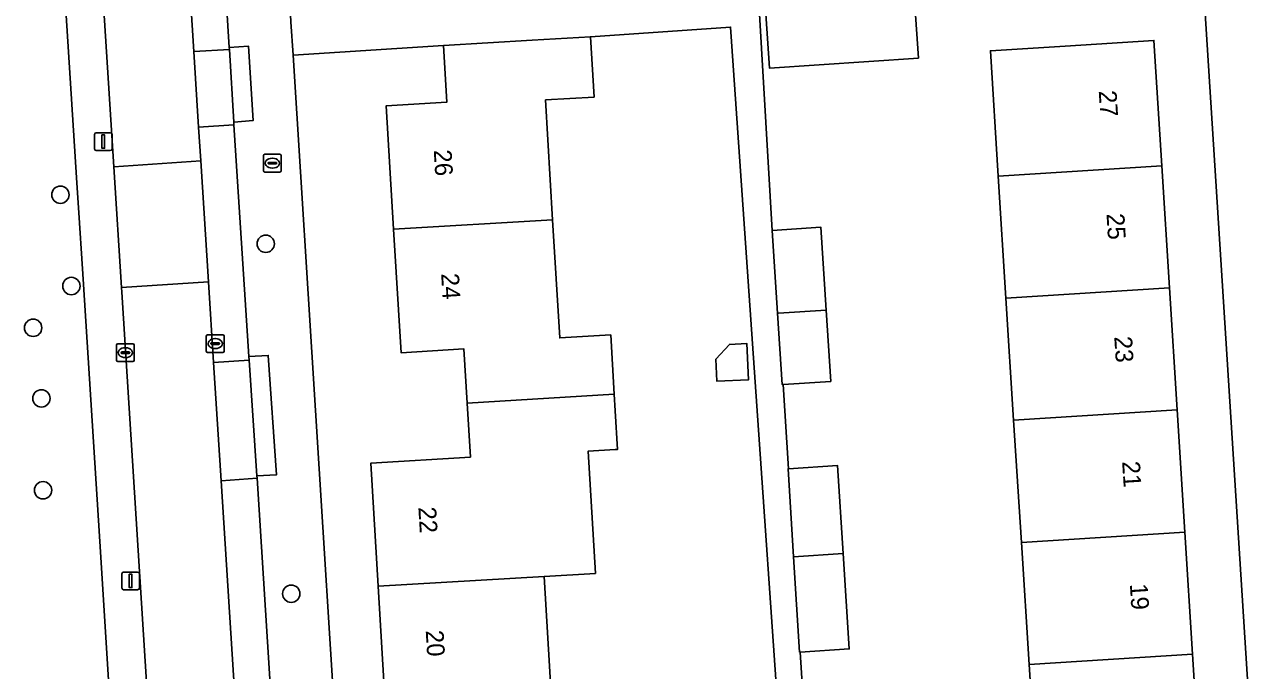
# Model space of a CAD drawing. Extents: x 159680 to 160786, y 387323 to 388340.
# Drawn here: x 160466.7 to 160535.6, y 388174.8 to 388211.2 of the extents above; entities that cross this region are included whole.
import ezdxf

# ---------------------------------------------------------------- set-up
doc = ezdxf.new("R2010")
doc.units = 0
for name, color, linetype in [('IMGEO_Boom', 7, 'Continuous'), ('IMGEO_Brandkraan', 7, 'Continuous'), ('IMGEO_Erf', 7, 'Continuous'), ('IMGEO_Kolk', 7, 'Continuous'), ('IMGEO_Lichtmast', 7, 'Continuous'), ('IMGEO_Pand', 7, 'Continuous'), ('IMGEO_Pand_nummerreeks', 7, 'Continuous'), ('IMGEO_Parkeervlak_open', 7, 'Continuous'), ('IMGEO_Rijbaan_lokaal_open', 7, 'Continuous'), ('IMGEO_Voetpad_open', 7, 'Continuous')]:
    doc.layers.add(name, color=color, linetype=linetype)

msp = doc.modelspace()

# ---------------------------------------------------------------- linework, layer by layer
at = {"layer": 'IMGEO_Boom'}
for centre in [(160468.75, 388201.558), (160480.316, 388198.796), (160469.365, 388196.419), (160467.213, 388194.064), (160467.68, 388190.089), (160467.769, 388184.917), (160481.75, 388179.088)]:
    msp.add_circle(centre, 0.489, dxfattribs=at)
at = {"layer": 'IMGEO_Brandkraan'}
for p, q in [((160480.191, 388202.912), (160480.191, 388203.764)), ((160480.266, 388203.838), (160481.118, 388203.838)), ((160481.192, 388203.764), (160481.192, 388202.912)), ((160480.45, 388203.332), (160480.45, 388203.344)), ((160480.888, 388203.295), (160480.49, 388203.295)), ((160480.493, 388203.381), (160480.891, 388203.381)), ((160480.702, 388203.058), (160480.677, 388203.058)), ((160480.679, 388203.618), (160480.704, 388203.618)), ((160480.934, 388203.344), (160480.934, 388203.332)), ((160481.118, 388202.838), (160480.266, 388202.838))]:
    msp.add_line(p, q, dxfattribs=at)
for points in [[(160480.191, 388202.912), (160480.191, 388203.764)], [(160480.266, 388203.838), (160481.118, 388203.838)], [(160481.192, 388203.764), (160481.192, 388202.912)], [(160481.118, 388202.838), (160480.266, 388202.838)]]:
    msp.add_lwpolyline(points, dxfattribs=at)
for centre, radius, start, end in [((160480.268, 388203.762), 0.0765, 91.55205, 178.44795), ((160480.268, 388203.762), 0.0765, 91.55205, 178.44795), ((160481.116, 388203.762), 0.0765, 1.55205, 88.44795), ((160481.116, 388203.762), 0.0765, 1.55205, 88.44795), ((160480.49, 388203.341), 0.0403, 85.87752, 175.75265), ((160480.487, 388203.331), 0.0366, 178.93798, 274.71019), ((160480.891, 388203.338), 0.043, 264.86636, 352.45326), ((160480.895, 388203.343), 0.0386, 1.73085, 96.63898), ((160480.268, 388202.914), 0.0765, 181.55205, 268.44795), ((160480.268, 388202.914), 0.0765, 181.55205, 268.44795), ((160481.116, 388202.914), 0.0765, 271.55205, 358.44795), ((160481.116, 388202.914), 0.0765, 271.55205, 358.44795)]:
    msp.add_arc(centre, radius, start, end, dxfattribs=at)
for centre, major_axis, ratio, start_param, end_param in [((160480.678, 388203.338), (-0.387, 0.002), 0.722429, 4.712389, 7.853982), ((160480.703, 388203.338), (-0.39, 0.002), 0.717154, 1.570796, 4.712389)]:
    msp.add_ellipse(centre, major_axis=major_axis, ratio=ratio, start_param=start_param, end_param=end_param, dxfattribs=at)
at = {"layer": 'IMGEO_Erf'}
for points in [[(160476.522, 388090.3), (160476.219, 388097.501), (160474.291, 388129.99), (160473.641, 388140.17), (160471.41, 388175.127), (160471.045, 388180.851), (160470.027, 388196.801), (160469.99, 388197.379), (160469.788, 388200.533), (160469.68, 388202.232), (160467.736, 388232.609)], [(160537.005, 388152.406), (160533.135, 388213.277)], [(160516.878, 388212.244), (160517.078, 388209.254), (160508.689, 388208.694), (160508.485, 388211.751)], [(160508.128, 388211.727), (160508.851, 388199.554), (160511.592, 388199.727), (160511.887, 388195.057), (160512.14, 388191.045), (160509.461, 388190.876), (160509.765, 388186.128), (160512.531, 388186.302), (160512.843, 388181.348), (160513.182, 388175.979), (160510.425, 388175.805), (160511.828, 388153.858)], [(160510.69, 388150.767), (160506.498, 388211.005), (160498.603, 388210.456), (160498.806, 388207.059), (160496.074, 388206.896), (160496.477, 388200.152), (160496.875, 388193.491), (160499.745, 388193.663), (160499.944, 388190.324), (160500, 388189.39), (160500.13, 388187.212), (160500, 388187.204), (160498.476, 388187.113), (160498.884, 388180.234), (160496.006, 388180.063), (160496.402, 388173.427)], [(160523.746, 388168.228), (160523.312, 388175.103), (160522.879, 388181.981), (160522.445, 388188.857), (160522.011, 388195.733), (160521.577, 388202.61), (160521.132, 388209.668), (160525.355, 388209.934), (160530.345, 388210.249), (160530.79, 388203.191), (160531.224, 388196.314), (160531.658, 388189.438), (160532.092, 388182.562), (160532.525, 388175.685), (160532.959, 388168.809)]]:
    msp.add_lwpolyline(points, dxfattribs=at)
for points in [[(160487.521, 388199.618), (160487.105, 388206.576), (160490.518, 388206.78), (160490.328, 388209.961), (160481.853, 388209.429), (160485.625, 388149.385), (160494.169, 388149.922), (160493.994, 388152.864), (160490.347, 388152.646), (160489.928, 388159.648), (160489.51, 388166.649), (160493.068, 388166.862), (160492.888, 388169.882), (160492.707, 388172.903), (160487.067, 388172.565), (160486.652, 388179.508), (160486.238, 388186.448), (160491.84, 388186.782), (160491.658, 388189.828), (160491.476, 388192.873), (160487.937, 388192.662)], [(160505.728, 388191.056), (160505.669, 388192.308), (160506.433, 388193.125), (160507.417, 388193.176), (160507.514, 388191.141)]]:
    msp.add_lwpolyline(points, close=True, dxfattribs=at)
at = {"layer": 'IMGEO_Kolk'}
for p, q in [((160476.968, 388192.75), (160476.968, 388193.602)), ((160477.043, 388193.676), (160477.895, 388193.676)), ((160477.456, 388193.456), (160477.481, 388193.456)), ((160477.969, 388193.602), (160477.969, 388192.75)), ((160471.909, 388192.24), (160471.909, 388193.092)), ((160471.984, 388193.166), (160472.836, 388193.166)), ((160472.211, 388192.709), (160472.609, 388192.709)), ((160472.397, 388192.946), (160472.422, 388192.946)), ((160472.91, 388193.092), (160472.91, 388192.24)), ((160477.227, 388193.17), (160477.227, 388193.182)), ((160477.665, 388193.133), (160477.267, 388193.133)), ((160477.27, 388193.219), (160477.668, 388193.219)), ((160477.479, 388192.896), (160477.454, 388192.896)), ((160477.711, 388193.182), (160477.711, 388193.17)), ((160472.836, 388192.166), (160471.984, 388192.166)), ((160472.168, 388192.66), (160472.168, 388192.672)), ((160472.606, 388192.623), (160472.208, 388192.623)), ((160472.42, 388192.386), (160472.395, 388192.386)), ((160472.652, 388192.672), (160472.652, 388192.66)), ((160477.895, 388192.676), (160477.043, 388192.676))]:
    msp.add_line(p, q, dxfattribs=at)
for points in [[(160476.968, 388192.75), (160476.968, 388193.602)], [(160477.043, 388193.676), (160477.895, 388193.676)], [(160477.969, 388193.602), (160477.969, 388192.75)], [(160471.909, 388192.24), (160471.909, 388193.092)], [(160471.984, 388193.166), (160472.836, 388193.166)], [(160472.91, 388193.092), (160472.91, 388192.24)], [(160472.836, 388192.166), (160471.984, 388192.166)], [(160477.895, 388192.676), (160477.043, 388192.676)]]:
    msp.add_lwpolyline(points, dxfattribs=at)
for centre, radius, start, end in [((160477.045, 388193.6), 0.0765, 91.55205, 178.44795), ((160477.045, 388193.6), 0.0765, 91.55205, 178.44795), ((160477.893, 388193.6), 0.0765, 1.55205, 88.44795), ((160477.893, 388193.6), 0.0765, 1.55205, 88.44795), ((160471.986, 388193.09), 0.0765, 91.55205, 178.44795), ((160471.986, 388193.09), 0.0765, 91.55205, 178.44795), ((160472.208, 388192.669), 0.0403, 85.87752, 175.75265), ((160472.613, 388192.671), 0.0386, 1.73085, 96.63898), ((160472.834, 388193.09), 0.0765, 1.55205, 88.44795), ((160472.834, 388193.09), 0.0765, 1.55205, 88.44795), ((160477.045, 388192.752), 0.0765, 181.55205, 268.44795), ((160477.045, 388192.752), 0.0765, 181.55205, 268.44795), ((160477.267, 388193.179), 0.0403, 85.87752, 175.75265), ((160477.264, 388193.169), 0.0366, 178.93798, 274.71019), ((160477.668, 388193.176), 0.043, 264.86636, 352.45326), ((160477.672, 388193.181), 0.0386, 1.73085, 96.63898), ((160477.893, 388192.752), 0.0765, 271.55205, 358.44795), ((160477.893, 388192.752), 0.0765, 271.55205, 358.44795), ((160471.986, 388192.242), 0.0765, 181.55205, 268.44795), ((160471.986, 388192.242), 0.0765, 181.55205, 268.44795), ((160472.205, 388192.659), 0.0366, 178.93798, 274.71019), ((160472.609, 388192.666), 0.043, 264.86636, 352.45326), ((160472.834, 388192.242), 0.0765, 271.55205, 358.44795), ((160472.834, 388192.242), 0.0765, 271.55205, 358.44795)]:
    msp.add_arc(centre, radius, start, end, dxfattribs=at)
for centre, major_axis, ratio, start_param, end_param in [((160477.455, 388193.176), (-0.387, 0.002), 0.722429, 4.712389, 7.853982), ((160477.48, 388193.176), (-0.39, 0.002), 0.717154, 1.570796, 4.712389), ((160472.396, 388192.666), (-0.387, 0.002), 0.722429, 4.712389, 7.853982), ((160472.421, 388192.666), (-0.39, 0.002), 0.717154, 1.570796, 4.712389)]:
    msp.add_ellipse(centre, major_axis=major_axis, ratio=ratio, start_param=start_param, end_param=end_param, dxfattribs=at)
at = {"layer": 'IMGEO_Lichtmast'}
for p, q in [((160470.668, 388204.15), (160470.668, 388204.95)), ((160470.668, 388204.95), (160470.668, 388204.15)), ((160470.768, 388205.05), (160471.558, 388205.05)), ((160471.558, 388205.05), (160470.768, 388205.05)), ((160471.658, 388204.95), (160471.658, 388204.15)), ((160471.658, 388204.15), (160471.658, 388204.95)), ((160471.558, 388204.05), (160470.768, 388204.05)), ((160470.768, 388204.05), (160471.558, 388204.05)), ((160472.309, 388180.31), (160473.099, 388180.31)), ((160473.099, 388180.31), (160472.309, 388180.31)), ((160472.209, 388179.41), (160472.209, 388180.21)), ((160472.209, 388180.21), (160472.209, 388179.41)), ((160473.199, 388180.21), (160473.199, 388179.41)), ((160473.199, 388179.41), (160473.199, 388180.21)), ((160473.099, 388179.31), (160472.309, 388179.31)), ((160472.309, 388179.31), (160473.099, 388179.31))]:
    msp.add_line(p, q, dxfattribs=at)
for points in [[(160471.088, 388204.925), (160471.238, 388204.925), (160471.238, 388204.175), (160471.088, 388204.175), (160471.088, 388204.925)], [(160472.629, 388180.185), (160472.779, 388180.185), (160472.779, 388179.435), (160472.629, 388179.435), (160472.629, 388180.185)]]:
    msp.add_lwpolyline(points, dxfattribs=at)
for centre, start, end in [((160470.768, 388204.95), 90, 180), ((160470.768, 388204.95), 90, 180), ((160471.558, 388204.95), 0, 90), ((160471.558, 388204.95), 360, 90), ((160470.768, 388204.15), 180, 270), ((160470.768, 388204.15), 180, 270), ((160471.558, 388204.15), 270, 0), ((160471.558, 388204.15), 270, 0), ((160472.309, 388180.21), 90, 180), ((160472.309, 388180.21), 90, 180), ((160473.099, 388180.21), 0, 90), ((160473.099, 388180.21), 360, 90), ((160472.309, 388179.41), 180, 270), ((160472.309, 388179.41), 180, 270), ((160473.099, 388179.41), 270, 0), ((160473.099, 388179.41), 270, 0)]:
    msp.add_arc(centre, 0.1, start, end, dxfattribs=at)
at = {"layer": 'IMGEO_Pand'}
for points in [[(160516.878, 388212.244), (160516.852, 388212.64), (160508.463, 388212.079), (160508.485, 388211.751), (160508.689, 388208.694), (160517.078, 388209.254)], [(160487.521, 388199.618), (160496.477, 388200.152), (160496.074, 388206.896), (160498.806, 388207.059), (160498.603, 388210.456), (160495.32, 388210.26), (160490.328, 388209.961), (160490.518, 388206.78), (160487.105, 388206.576)], [(160530.79, 388203.191), (160530.345, 388210.249), (160525.355, 388209.934), (160521.132, 388209.668), (160521.577, 388202.61)], [(160531.224, 388196.314), (160530.79, 388203.191), (160521.577, 388202.61), (160522.011, 388195.733)], [(160487.521, 388199.618), (160487.937, 388192.662), (160491.476, 388192.873), (160491.658, 388189.828), (160499.944, 388190.324), (160499.745, 388193.663), (160496.875, 388193.491), (160496.477, 388200.152)], [(160508.851, 388199.554), (160509.146, 388194.885), (160509.205, 388194.889), (160511.887, 388195.057), (160511.592, 388199.727)], [(160522.011, 388195.733), (160522.445, 388188.857), (160531.658, 388189.438), (160531.224, 388196.314)], [(160511.887, 388195.057), (160509.205, 388194.889), (160509.146, 388194.885), (160509.399, 388190.872), (160509.461, 388190.876), (160512.14, 388191.045)], [(160507.417, 388193.176), (160506.433, 388193.125), (160505.669, 388192.308), (160505.728, 388191.056), (160507.514, 388191.141)], [(160486.652, 388179.508), (160496.006, 388180.063), (160498.884, 388180.234), (160498.476, 388187.113), (160500, 388187.204), (160500.13, 388187.212), (160500, 388189.39), (160499.944, 388190.324), (160491.658, 388189.828), (160491.84, 388186.782), (160486.238, 388186.448)], [(160532.092, 388182.562), (160531.658, 388189.438), (160522.445, 388188.857), (160522.879, 388181.981)], [(160509.765, 388186.128), (160509.737, 388186.126), (160510.05, 388181.172), (160512.843, 388181.348), (160512.531, 388186.302)], [(160522.879, 388181.981), (160523.312, 388175.103), (160532.525, 388175.685), (160532.092, 388182.562)], [(160512.843, 388181.348), (160510.05, 388181.172), (160510.388, 388175.803), (160510.425, 388175.805), (160513.182, 388175.979)], [(160500, 388170.312), (160501.171, 388170.383), (160500.973, 388173.7), (160500, 388173.642), (160496.402, 388173.427), (160496.006, 388180.063), (160486.652, 388179.508), (160487.067, 388172.565), (160492.707, 388172.903), (160492.888, 388169.882)], [(160532.959, 388168.809), (160532.525, 388175.685), (160523.312, 388175.103), (160523.746, 388168.228)]]:
    msp.add_lwpolyline(points, close=True, dxfattribs=at)
at = {"layer": 'IMGEO_Parkeervlak_open'}
msp.add_lwpolyline([(160474.924, 388230.719), (160476.264, 388209.621), (160478.268, 388209.74), (160478.261, 388209.857), (160477.158, 388227.573)], dxfattribs=at)
for points in [[(160478.521, 388205.49), (160476.534, 388205.361), (160476.654, 388203.464), (160477.086, 388196.654), (160477.378, 388192.106), (160479.382, 388192.239), (160479.368, 388192.452)], [(160479.823, 388185.588), (160477.804, 388185.454), (160478.657, 388172.142), (160480.674, 388172.273), (160480.659, 388172.507)]]:
    msp.add_lwpolyline(points, close=True, dxfattribs=at)
at = {"layer": 'IMGEO_Rijbaan_lokaal_open'}
for points in [[(160469.846, 388233.024), (160469.93, 388231.466), (160470.235, 388226.993), (160471.751, 388203.137), (160476.654, 388203.464), (160476.534, 388205.361), (160476.264, 388209.621), (160474.924, 388230.719)], [(160479.876, 388153.12), (160479.092, 388165.353), (160478.657, 388172.142), (160477.804, 388185.454), (160477.378, 388192.106), (160477.086, 388196.654), (160472.184, 388196.332), (160472.2, 388196.074), (160475.549, 388143.221), (160476.341, 388131.447), (160478.098, 388104.669)]]:
    msp.add_lwpolyline(points, dxfattribs=at)
msp.add_lwpolyline([(160471.751, 388203.137), (160472.184, 388196.332), (160477.086, 388196.654), (160476.654, 388203.464)], close=True, dxfattribs=at)
at = {"layer": 'IMGEO_Voetpad_open'}
for points in [[(160530.893, 388235.298), (160531.055, 388232.473), (160531.246, 388229.468), (160531.438, 388226.463), (160531.629, 388223.458), (160531.82, 388220.453), (160532.012, 388217.448), (160532.203, 388214.443), (160533.058, 388214.491), (160533.135, 388213.277), (160537.005, 388152.406), (160537.091, 388151.061), (160540.611, 388095.69), (160541.382, 388088.599)], [(160472.2, 388196.074), (160472.184, 388196.332), (160471.751, 388203.137), (160470.235, 388226.993), (160469.796, 388226.939), (160469.507, 388231.477), (160469.93, 388231.466), (160469.846, 388233.024)], [(160467.736, 388232.609), (160469.68, 388202.232), (160469.788, 388200.533), (160469.99, 388197.379), (160470.027, 388196.801), (160471.045, 388180.851), (160471.41, 388175.127), (160473.641, 388140.17), (160474.291, 388129.99), (160476.219, 388097.501), (160476.522, 388090.3)], [(160489.363, 388092.593), (160485.822, 388146.243), (160485.726, 388147.778), (160485.625, 388149.385), (160481.853, 388209.429), (160481.736, 388211.296), (160481.734, 388211.328), (160480.994, 388223.105), (160480.445, 388231.84)], [(160477.158, 388227.573), (160478.261, 388209.857), (160479.349, 388209.924), (160479.604, 388205.741), (160478.51, 388205.654), (160478.521, 388205.49), (160479.368, 388192.452), (160480.453, 388192.507), (160480.928, 388185.79), (160479.815, 388185.721), (160479.823, 388185.588), (160480.659, 388172.507), (160481.751, 388172.563), (160482.248, 388165.684), (160481.107, 388165.606), (160481.115, 388165.485), (160481.908, 388153.267), (160482.984, 388153.36), (160483.619, 388143.443), (160482.499, 388143.397), (160482.506, 388143.291), (160483.339, 388131.091), (160484.385, 388131.174), (160484.896, 388123.543)], [(160537.005, 388152.406), (160527.05, 388151.773), (160512.02, 388150.824), (160511.828, 388153.858), (160510.425, 388175.805), (160510.388, 388175.803), (160510.05, 388181.172), (160509.737, 388186.126), (160509.765, 388186.128), (160509.461, 388190.876), (160509.399, 388190.872), (160509.146, 388194.885), (160508.851, 388199.554), (160508.128, 388211.727)], [(160481.736, 388211.296), (160481.853, 388209.429), (160490.328, 388209.961), (160495.32, 388210.26), (160498.603, 388210.456), (160506.498, 388211.005), (160510.69, 388150.767)], [(160478.098, 388104.669), (160476.341, 388131.447), (160475.218, 388131.354), (160474.521, 388143.102), (160475.549, 388143.221), (160472.2, 388196.074)]]:
    msp.add_lwpolyline(points, dxfattribs=at)
for points in [[(160479.349, 388209.924), (160478.261, 388209.857), (160478.268, 388209.74), (160478.51, 388205.654), (160479.604, 388205.741)], [(160478.268, 388209.74), (160476.264, 388209.621), (160476.534, 388205.361), (160478.521, 388205.49), (160478.51, 388205.654)], [(160479.382, 388192.239), (160477.378, 388192.106), (160477.804, 388185.454), (160479.823, 388185.588), (160479.815, 388185.721)], [(160480.453, 388192.507), (160479.368, 388192.452), (160479.382, 388192.239), (160479.815, 388185.721), (160480.928, 388185.79)]]:
    msp.add_lwpolyline(points, close=True, dxfattribs=at)

# ---------------------------------------------------------------- texts
at = {"layer": 'IMGEO_Pand_nummerreeks'}
for s, rotation, p in [('27', 273.60957, (160527.237, 388207.407)), ('26', 273.42198, (160489.779, 388204.073)), ('25', 273.60957, (160527.674, 388200.485)), ('24', 273.42198, (160490.195, 388197.116)), ('23', 273.60957, (160528.11, 388193.564)), ('21', 273.60957, (160528.555, 388186.529)), ('22', 273.41726, (160488.911, 388183.955)), ('19', 273.60957, (160528.99, 388179.63)), ('20', 273.41726, (160489.326, 388177.008))]:
    msp.add_text(s, height=1, rotation=rotation, dxfattribs=at).set_placement(p)

doc.saveas('drawing.dxf')
